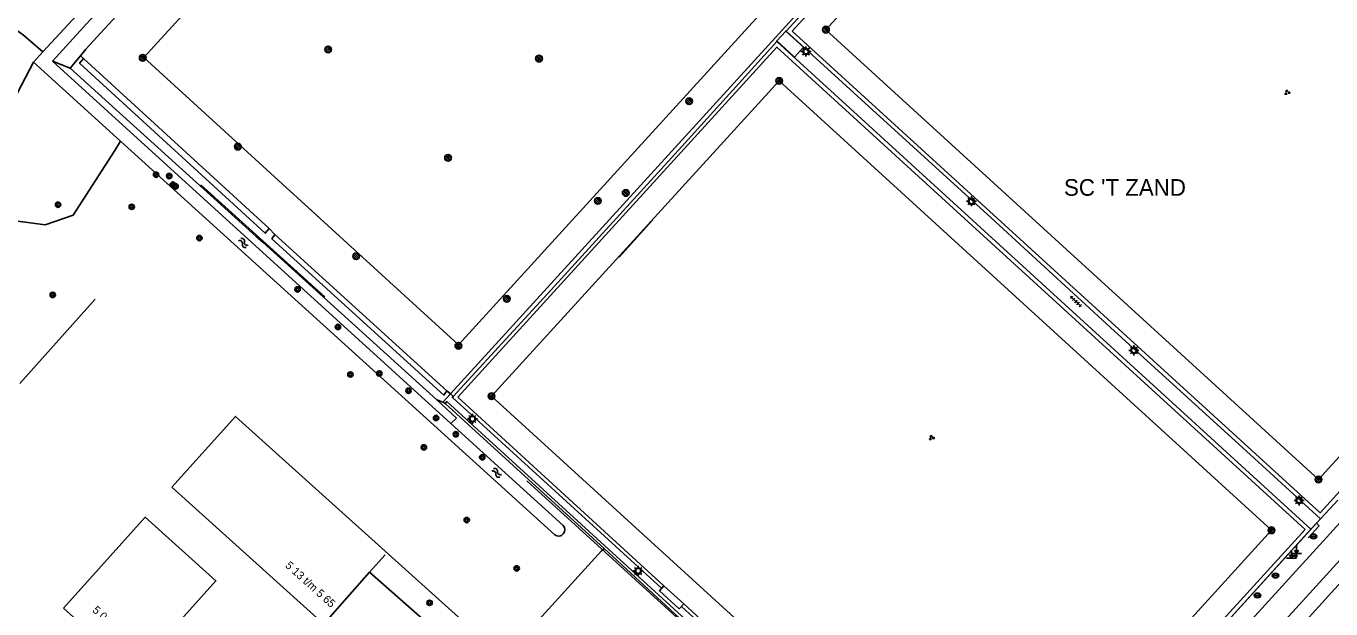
# Model space of a CAD drawing. Extents: x 128000 to 131008, y 398996 to 402500.
# Drawn here: x 128567.7 to 128763.3, y 399971.4 to 400058.8 of the extents above; entities that cross this region are included whole.
import ezdxf

# ---------------------------------------------------------------- set-up
doc = ezdxf.new("R2010")
doc.units = 0
for name, color, linetype in [('bs-afsc-ballenvanger', 7, 'Continuous'), ('bs-afsc-belijning', 7, 'Continuous'), ('bs-afsc-doel', 7, 'Continuous'), ('bs-afsc-poort', 7, 'Continuous'), ('bs-symb-cornervlag', 7, 'Continuous'), ('bs-symb-hydrant', 7, 'Continuous'), ('bs-symb-sproeier', 7, 'Continuous'), ('bs-symb-veldverlichting', 7, 'Continuous'), ('gg-afsc-haag', 7, 'Continuous'), ('gg-afsc-hekwerk', 7, 'Continuous'), ('gg-bbg-overig bouwwerk', 7, 'Continuous'), ('gg-knt-verharding', 7, 'Continuous'), ('gg-kntw-bovenkant insteek waterloop', 7, 'Continuous'), ('gt-anno-overige text', 7, 'Continuous'), ('gt-anno-plantopografie huisnummer', 7, 'Continuous'), ('gt-bbg-plantopografie pand', 7, 'Continuous'), ('gt-grn-groengrens', 7, 'Continuous'), ('gt-symb-boom', 7, 'Continuous'), ('gt-symb-drainageput', 7, 'Continuous'), ('gt-symb-groenvak', 7, 'Continuous'), ('gt-symb-markant object', 7, 'Continuous'), ('gt-symb-tegel verharding', 7, 'Continuous'), ('gt-symb-watersymbool', 7, 'Continuous')]:
    doc.layers.add(name, color=color, linetype=linetype)

# ---------------------------------------------------------------- blocks, each defined once
blk = doc.blocks.new('bs0-SPROEIER')
at = {"layer": 'bs-symb-sproeier'}
for p, q in [((-0.34, 0.2), (0.2, -0.34)), ((-0.21, 0.35), (0.34, -0.2)), ((0.03, 0.4), (0.4, 0.03)), ((-0.4, -0.03), (-0.03, -0.4))]:
    blk.add_line(p, q, dxfattribs=at)
blk.add_circle((0, 0), 0.5, dxfattribs=at)
blk = doc.blocks.new('gt0-BOOM')
at = {"layer": 'gt-symb-boom'}
for radius in [0.4, 0.2]:
    blk.add_circle((0, 0), radius, dxfattribs=at)
blk = doc.blocks.new('bs0-CORNVLG')
at = {"layer": 'bs-symb-cornervlag'}
for p, q in [((-0.34, 0.2), (0.2, -0.34)), ((-0.21, 0.35), (0.34, -0.2)), ((0.03, 0.4), (0.4, 0.03)), ((-0.4, -0.03), (-0.03, -0.4))]:
    blk.add_line(p, q, dxfattribs=at)
blk.add_circle((0, 0), 0.5, dxfattribs=at)
blk = doc.blocks.new('bs0-VELDV')
at = {"layer": 'bs-symb-veldverlichting'}
for p, q in [((-0.38, 0), (-0.75, 0)), ((-0.53, 0.53), (-0.27, 0.27)), ((-0.35, 0.14), (-0.52, 0.22)), ((-0.22, 0.52), (-0.14, 0.35)), ((0, 0.75), (0, 0.38)), ((0.22, 0.52), (0.14, 0.35)), ((0.27, 0.27), (0.53, 0.53)), ((0.35, 0.14), (0.52, 0.22)), ((0.38, 0), (0.75, 0)), ((-0.27, -0.27), (-0.53, -0.53)), ((-0.35, -0.14), (-0.52, -0.22)), ((-0.14, -0.35), (-0.22, -0.52)), ((0, -0.38), (0, -0.75)), ((0.14, -0.35), (0.22, -0.52)), ((0.27, -0.27), (0.53, -0.53)), ((0.35, -0.14), (0.52, -0.22))]:
    blk.add_line(p, q, dxfattribs=at)
blk.add_circle((0, 0), 0.375, dxfattribs=at)
blk = doc.blocks.new('gt0-WA')
at = {"layer": 'gt-symb-watersymbool'}
for centre, start, end in [((-0.32, 0.02), 28.0725, 151.9275), ((0.43, 0.42), 208.0725, 331.9275), ((-0.32, -0.43), 28.0725, 151.9275), ((0.43, -0.03), 208.0725, 331.9275)]:
    blk.add_arc(centre, 0.425, start, end, dxfattribs=at)
blk = doc.blocks.new('gt0-DPUT')
at = {"layer": 'gt-symb-drainageput'}
for p, q in [((-0.25, 0.05), (0.25, 0.05)), ((0.24, -0.05), (-0.25, -0.05))]:
    blk.add_line(p, q, dxfattribs=at)
for centre, radius, start, end in [((-0.25, 0), 0.0542, 85.4775, 270), ((0.24, 0), 0.0543, 269.9965, 85.474)]:
    blk.add_arc(centre, radius, start, end, dxfattribs=at)
blk.add_ellipse((0, 0), major_axis=(0.502, 0), ratio=0.705307, dxfattribs=at)
blk = doc.blocks.new('gt0-MARKOB')
at = {"layer": 'gt-symb-markant object'}
for p, q in [((-0.75, 0), (0.75, 0)), ((0, 0), (-0.3, 0.52)), ((0, 0), (0, 1.2)), ((0, 0), (0.3, 0.52))]:
    blk.add_line(p, q, dxfattribs=at)
blk = doc.blocks.new('gt0-GRVAK')
at = {"layer": 'gt-symb-groenvak'}
for p, q in [((-0.11, 0.19), (-0.23, 0.24)), ((-0.18, 0.15), (0.09, 0.15)), ((-0.09, 0.21), (-0.16, 0.32)), ((-0.05, 0.21), (-0.05, 0.39)), ((0, 0.21), (0.06, 0.32)), ((0.01, 0.19), (0.13, 0.24)), ((0.26, -0.05), (0.2, 0.06)), ((0.3, -0.05), (0.3, 0.13)), ((0.35, -0.05), (0.41, 0.06)), ((-0.25, -0.23), (-0.36, -0.18)), ((-0.32, -0.26), (-0.05, -0.26)), ((-0.23, -0.21), (-0.29, -0.1)), ((-0.18, -0.2), (-0.18, -0.02)), ((-0.14, -0.21), (-0.07, -0.1)), ((-0.12, -0.23), (0, -0.18)), ((0.24, -0.07), (0.12, -0.02)), ((0.17, -0.11), (0.44, -0.11)), ((0.37, -0.07), (0.49, -0.02))]:
    blk.add_line(p, q, dxfattribs=at)
blk = doc.blocks.new('gt0-TEG1')
at = {"layer": 'gt-symb-tegel verharding'}
for p, q in [((-1.13, 0), (1.12, 0)), ((-0.9, -0.25), (-0.9, 0.25)), ((-0.45, -0.25), (-0.45, 0.25)), ((0, -0.25), (0, 0.25)), ((0.45, -0.25), (0.45, 0.25)), ((0.9, -0.25), (0.9, 0.25))]:
    blk.add_line(p, q, dxfattribs=at)
blk = doc.blocks.new('bs0-HYDRANT')
at = {"layer": 'bs-symb-hydrant'}
for p, q in [((-0.34, 0.2), (0.2, -0.34)), ((-0.21, 0.35), (0.34, -0.2)), ((0.03, 0.4), (0.4, 0.03)), ((-0.4, -0.03), (-0.03, -0.4))]:
    blk.add_line(p, q, dxfattribs=at)
blk.add_circle((0, 0), 0.5, dxfattribs=at)

msp = doc.modelspace()

# ---------------------------------------------------------------- linework, layer by layer
at = {"layer": 'bs-afsc-ballenvanger'}
for p, q in [((128712.38, 400030), (128694.03, 400046.73)), ((128665.99, 400040.73), (128645.85, 400018.64)), ((128612.48, 400018.19), (128593.9, 400034.95)), ((128749.53, 399996.1), (128730.9, 400013.06)), ((128720.88, 399940.01), (128761.19, 399984.28))]:
    msp.add_line(p, q, dxfattribs=at)
msp.add_lwpolyline([(128642.79, 399990.6), (128698.25, 399940.14), (128716.79, 399923.29)], dxfattribs=at)
at = {"layer": 'bs-afsc-belijning'}
for points in [[(128632.51, 400010.97), (128585.36, 400054.04), (128652.79, 400127.89), (128699.88, 400084.89), (128632.51, 400010.97)], [(128761.46, 399990.82), (128687.62, 400058.22), (128730.68, 400105.48), (128804.54, 400038.11), (128761.46, 399990.82)], [(128680.6, 400050.54), (128637.49, 400003.3), (128711.38, 399935.91), (128754.43, 399983.2), (128680.6, 400050.54)]]:
    msp.add_lwpolyline(points, dxfattribs=at)
at = {"layer": 'bs-afsc-doel'}
for p, q in [((128606.16, 400035.06), (128611.71, 400030.03)), ((128661.63, 400029.69), (128656.6, 400024.12))]:
    msp.add_line(p, q, dxfattribs=at)
at = {"layer": 'bs-afsc-poort'}
for p, q in [((128603.25, 400026.31), (128602.21, 400027.23)), ((128761.19, 399984.28), (128764.36, 399987.74))]:
    msp.add_line(p, q, dxfattribs=at)
at = {"layer": 'gg-afsc-haag'}
for p, q in [((128576.3, 400053.91), (128604.13, 400028.41)), ((128605.01, 400027.53), (128630.8, 400004.11))]:
    msp.add_line(p, q, dxfattribs=at)
for points in [[(128604.13, 400028.41), (128603.56, 400027.72), (128575.73, 400053.22), (128576.3, 400053.91)], [(128630.8, 400004.11), (128630.34, 400003.47), (128604.55, 400026.89), (128605.01, 400027.53)]]:
    msp.add_lwpolyline(points, dxfattribs=at)
at = {"layer": 'gg-afsc-hekwerk'}
for p, q in [((128574.33, 400052.46), (128575.84, 400054.29)), ((128602.21, 400027.23), (128574.33, 400052.46)), ((128712.38, 400030), (128694.03, 400046.73)), ((128665.99, 400040.73), (128645.85, 400018.64)), ((128612.48, 400018.19), (128593.9, 400034.95)), ((128730.9, 400013.06), (128712.38, 400030)), ((128603.25, 400026.31), (128602.21, 400027.23)), ((128629.3, 400002.74), (128603.25, 400026.31)), ((128566.77, 400005.21), (128578.08, 400017.86)), ((128645.85, 400018.64), (128631.75, 400003.25)), ((128749.53, 399996.1), (128730.9, 400013.06)), ((128629.3, 400002.74), (128630.19, 400002.42)), ((128630.19, 400002.42), (128630.53, 400002.18)), ((128630.53, 400002.18), (128654.35, 399980.46)), ((128761.76, 399984.91), (128749.53, 399996.1)), ((128758.63, 399968.59), (128781.77, 399994.24)), ((128761.76, 399984.91), (128764.36, 399987.74)), ((128760.34, 399983.35), (128761.19, 399984.28)), ((128761.19, 399984.28), (128761.76, 399984.91)), ((128720.88, 399940.01), (128760.34, 399983.35)), ((128653.99, 399980.15), (128654.35, 399980.46)), ((128654.35, 399980.46), (128671.1, 399965.03)), ((128621.53, 399979.53), (128619.21, 399976.91)), ((128638.5, 399963.12), (128653.99, 399980.15)), ((128619.21, 399976.91), (128612.48, 399969.35)), ((128665.97, 399971.78), (128677.44, 399961.31))]:
    msp.add_line(p, q, dxfattribs=at)
for points in [[(128575.84, 400054.29), (128576.66, 400055.29), (128614.19, 400096.21)], [(128694.03, 400046.73), (128681.67, 400057.99), (128697.64, 400075.41)], [(128665.99, 400040.73), (128680.27, 400056.45), (128760.34, 399983.35)], [(128631.75, 400003.25), (128631.61, 400003.1), (128662.95, 399974.52)], [(128642.79, 399990.6), (128698.25, 399940.14), (128716.79, 399923.29)], [(128759.92, 399982.07), (128761.56, 399983.87), (128761.19, 399984.28)]]:
    msp.add_lwpolyline(points, dxfattribs=at)
at = {"layer": 'gg-bbg-overig bouwwerk'}
msp.add_line((128663.33, 399974.89), (128666.3, 399972.2), dxfattribs=at)
msp.add_lwpolyline([(128666.3, 399972.2), (128665.63, 399971.45), (128662.66, 399974.14), (128663.33, 399974.89)], dxfattribs=at)
at = {"layer": 'gg-knt-verharding'}
for p, q in [((128630.19, 400002.42), (128631.31, 400003.65)), ((128632.41, 400003.14), (128663.33, 399974.89)), ((128722.81, 399938.38), (128778.93, 400000)), ((128784.02, 400000), (128729.94, 399940.66)), ((128759.47, 399983.34), (128711.67, 399930.87)), ((128666.3, 399972.2), (128677.86, 399961.64))]:
    msp.add_line(p, q, dxfattribs=at)
for points in [[(128631.31, 400003.65), (128730.29, 400112.15), (128762.9, 400082.43), (128763.6, 400083.2), (128767.65, 400079.49), (128767.01, 400078.76), (128774.75, 400071.69), (128775.4, 400072.44), (128779.49, 400068.7), (128778.85, 400067.98), (128810.81, 400038.85)], [(128682.57, 400058.02), (128730.51, 400110.42), (128809.6, 400038.48), (128761.71, 399985.83), (128682.57, 400058.02)], [(128684.25, 400055.58), (128682.9, 400054.1), (128680.24, 400056.54), (128681.59, 400058.01), (128684.25, 400055.58)], [(128632.41, 400003.14), (128680.27, 400055.61), (128759.47, 399983.34)], [(128630.53, 400002.18), (128630.79, 400002.49), (128711.01, 399929.29)], [(128612.48, 399969.35), (128621.26, 399961.61), (128627.97, 399969.17), (128619.21, 399976.91)]]:
    msp.add_lwpolyline(points, dxfattribs=at)
at = {"layer": 'gg-kntw-bovenkant insteek waterloop'}
for p, q in [((128650.14, 400141.4), (128570.22, 400054.89)), ((128571.64, 400053.48), (128651.34, 400140.91)), ((128570.22, 400054.89), (128568.79, 400053.35)), ((128568.79, 400053.35), (128581.84, 400041.53)), ((128571.64, 400053.48), (128631.4, 399999.19)), ((128646.98, 399982.51), (128581.84, 400041.53)), ((128648.21, 399983.93), (128631.4, 399999.19))]:
    msp.add_line(p, q, dxfattribs=at)
msp.add_arc((128647.53, 399983.27), 0.941, 233.9892, 44.0528, dxfattribs=at)
at = {"layer": 'gt-bbg-plantopografie pand'}
for points in [[(128589.56, 399989.65), (128599.1, 400000.27), (128635.02, 399967.92), (128625.47, 399957.31), (128589.56, 399989.65)], [(128573.3, 399971.55), (128585.56, 399985.17), (128596.17, 399975.62), (128583.91, 399962), (128573.3, 399971.55)]]:
    msp.add_lwpolyline(points, dxfattribs=at)
at = {"layer": 'gt-grn-groengrens'}
for p, q in [((128568.79, 400053.35), (128566.4, 400048.78)), ((128571.64, 400053.48), (128574.33, 400052.46)), ((128576.3, 400053.91), (128575.84, 400054.29)), ((128581, 400040.09), (128581.84, 400041.53)), ((128604.13, 400028.41), (128605.01, 400027.53)), ((128630.8, 400004.11), (128631.31, 400003.65)), ((128629.3, 400002.74), (128632.25, 400000)), ((128631.31, 400003.65), (128631.75, 400003.25)), ((128632.25, 400000), (128631.4, 399999.19))]:
    msp.add_line(p, q, dxfattribs=at)
for points in [[(128570.22, 400054.89), (128567.32, 400057.41), (128565.12, 400059.01), (128563.97, 400059.64)], [(128566.4, 400048.78), (128561.93, 400030.11), (128570.55, 400028.96), (128574.76, 400030.44), (128581, 400040.09)]]:
    msp.add_lwpolyline(points, dxfattribs=at)

# ---------------------------------------------------------------- block references
at = {"layer": 'bs-symb-cornervlag'}
for p in [(128687.62, 400058.22), (128585.18, 400054), (128680.6, 400050.54), (128632.51, 400010.85), (128637.49, 400003.3), (128761.46, 399990.82), (128754.43, 399983.2)]:
    msp.add_blockref('bs0-CORNVLG', p, dxfattribs=at)
at = {"layer": 'bs-symb-hydrant'}
msp.add_blockref('bs0-HYDRANT', (128657.6, 400033.75), dxfattribs=at)
at = {"layer": 'bs-symb-sproeier'}
for p in [(128612.98, 400055.25), (128644.6, 400053.88), (128667.1, 400047.5), (128599.46, 400040.69), (128630.96, 400039.02), (128653.42, 400032.56), (128617.19, 400024.28), (128639.78, 400017.88)]:
    msp.add_blockref('bs0-SPROEIER', p, dxfattribs=at)
at = {"layer": 'bs-symb-veldverlichting'}
for p in [(128684.63, 400054.95), (128709.43, 400032.5), (128733.8, 400010.17), (128634.61, 399999.9), (128758.56, 399987.69), (128659.47, 399977.11)]:
    msp.add_blockref('bs0-VELDV', p, dxfattribs=at)
at = {"layer": 'gt-symb-boom'}
for p in [(128587.18, 400036.48), (128589.16, 400036.28), (128589.72, 400035), (128590.12, 400034.73), (128572.5, 400031.99), (128583.54, 400031.67), (128593.68, 400027), (128608.4, 400019.31), (128571.69, 400018.48), (128614.45, 400013.68), (128616.32, 400006.55), (128620.66, 400006.7), (128625.03, 400004.11), (128629.16, 400000.04), (128632.13, 399997.6), (128627.34, 399995.63), (128636.09, 399994.14), (128633.76, 399984.74), (128641.26, 399977.49), (128628.19, 399972.33)]:
    msp.add_blockref('gt0-BOOM', p, dxfattribs=at)
at = {"layer": 'gt-symb-drainageput'}
for p in [(128760.72, 399982.28), (128757.74, 399979.37), (128755.03, 399976.42), (128752.32, 399973.45)]:
    msp.add_blockref('gt0-DPUT', p, dxfattribs=at)
at = {"layer": 'gt-symb-groenvak'}
for p in [(128756.75, 400048.83), (128703.45, 399997.08)]:
    msp.add_blockref('gt0-GRVAK', p, dxfattribs=at)
at = {"layer": 'gt-symb-markant object'}
for p in [(128758.16, 399979.72), (128757.41, 399979.01)]:
    msp.add_blockref('gt0-MARKOB', p, dxfattribs=at)
at = {"layer": 'gt-symb-tegel verharding', "rotation": -43.17591016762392}
msp.add_blockref('gt0-TEG1', (128725.09, 400017.49), dxfattribs=at)
at = {"layer": 'gt-symb-watersymbool'}
for p, rotation in [((128600.24, 400026.3), -42.16188122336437), ((128638.21, 399991.85), -35.104686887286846)]:
    msp.add_blockref('gt0-WA', p, dxfattribs=dict(at, rotation=rotation))

# ---------------------------------------------------------------- texts
at = {"layer": 'gt-anno-overige text'}
msp.add_text("SC 'T ZAND", height=2.5, dxfattribs=at).set_placement((128723.31, 400033.33))
at = {"layer": 'gt-anno-plantopografie huisnummer'}
for s, p in [('5 13 t/m 5 65', (128606.46, 399977.79)), ('5 01 t/m 5 12', (128577.55, 399971.09))]:
    msp.add_text(s, height=1.2, rotation=317.9972, dxfattribs=at).set_placement(p)

doc.saveas('drawing.dxf')
